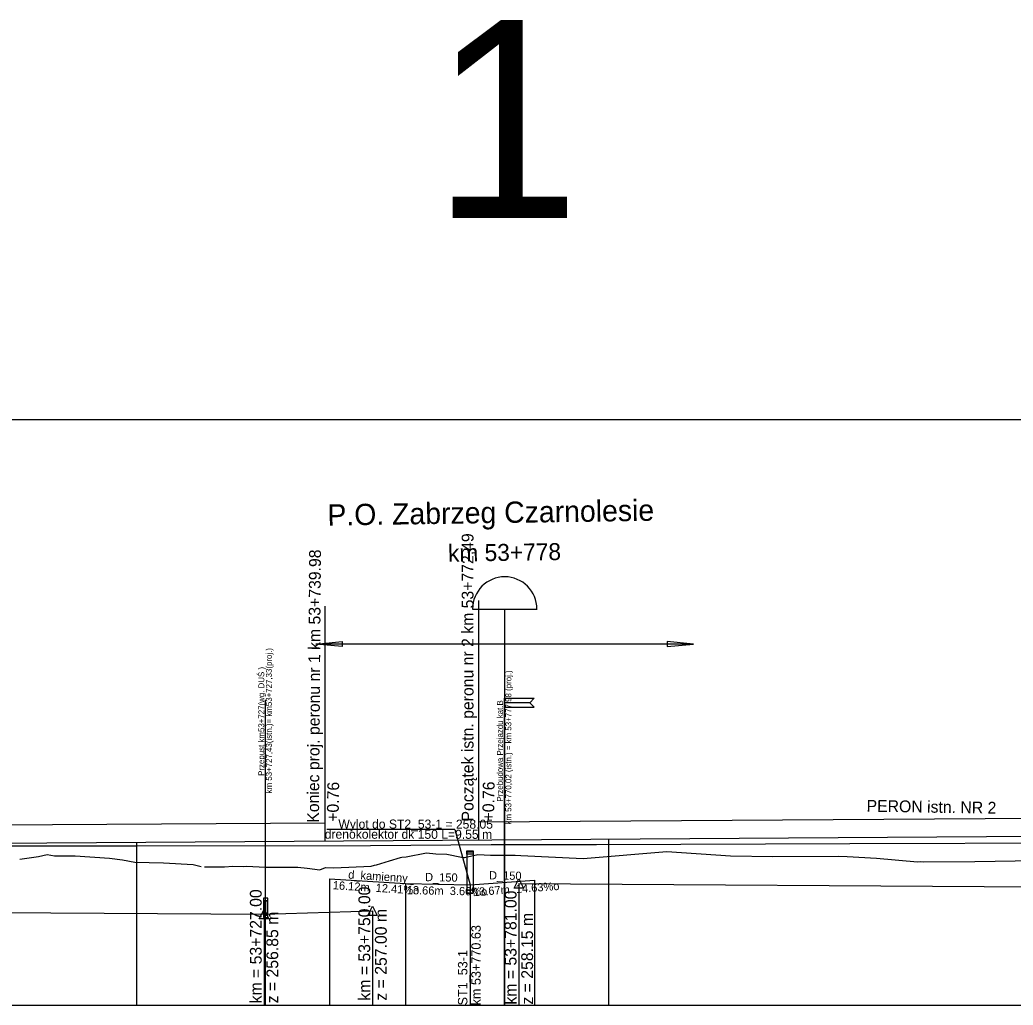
# Model space of a CAD drawing. Extents: x 6445630 to 6518227, y 5499240 to 5511716.
# Drawn here: x 6452906.5 to 6453116.9, y 5509129.7 to 5509338.5 of the extents above; entities that cross this region are included whole.
import ezdxf

# ---------------------------------------------------------------- set-up
doc = ezdxf.new("R2010")
doc.units = 0
for name, color, linetype in [('Default', 7, 'Continuous'), ('TOR_PROF-drenaze', 7, 'Continuous'), ('TOR_PROF-drenokolektory', 7, 'Continuous'), ('TOR_PROF-obiekty+opisy', 7, 'Continuous'), ('TOR_PROF-opisy glowne', 7, 'Continuous'), ('TOR_PROF-opisy pomocnicze', 7, 'Continuous'), ('TOR_PROF-rowy otwarte', 7, 'Continuous'), ('TOR_PROF-studnie i osadniki', 7, 'Continuous'), ('TOR_PROF-tor istniejacy T1', 7, 'Continuous'), ('TOR_PROF-tor projektowany', 7, 'Continuous'), ('TOR_PROF-uklad odniesienia', 7, 'Continuous'), ('TOR_RAMKI-dodatkowe3', 7, 'Continuous'), ('TOR_RAMKI-MASKA WYCIECIA', 7, 'Continuous')]:
    doc.layers.add(name, color=color, linetype=linetype)

msp = doc.modelspace()

# ---------------------------------------------------------------- linework, layer by layer
at = {"layer": 'TOR_PROF-drenaze'}
for points in [[(6452972.07, 5509156.49), (6452988.18, 5509155.49)], [(6453001.85, 5509155.24), (6453015.51, 5509156.24)], [(6452988.18, 5509155.49), (6453001.85, 5509155.24)]]:
    msp.add_lwpolyline(points, dxfattribs=at)
at = {"layer": 'TOR_PROF-drenokolektory'}
for points in [[(6452972.07, 5509156.49), (6452972.07, 5509134.74), (6452972.07, 5509129.74), (6452972.07, 5509129.74)], [(6452972.07, 5509156.49), (6452972.07, 5509134.74), (6452972.07, 5509129.74), (6452972.07, 5509129.74)], [(6453015.51, 5509156.24), (6453015.51, 5509134.74), (6453015.51, 5509129.74), (6453015.51, 5509129.74)], [(6453015.51, 5509156.24), (6453015.51, 5509134.74), (6453015.51, 5509129.74), (6453015.51, 5509129.74)], [(6452988.18, 5509155.49), (6452988.18, 5509134.74), (6452988.18, 5509129.74), (6452988.18, 5509129.74)], [(6452988.18, 5509155.49), (6452988.18, 5509134.74), (6452988.18, 5509129.74), (6452988.18, 5509129.74)], [(6452988.18, 5509155.49), (6452988.18, 5509134.74), (6452988.18, 5509129.74), (6452988.18, 5509129.74)], [(6453001.85, 5509155.24), (6453001.85, 5509134.74), (6453001.85, 5509129.74), (6453001.85, 5509129.74)], [(6453001.85, 5509155.24), (6453001.85, 5509134.74), (6453001.85, 5509129.74), (6453001.85, 5509129.74)], [(6453001.85, 5509155.24), (6453001.85, 5509134.74), (6453001.85, 5509129.74), (6453001.85, 5509129.74)]]:
    msp.add_lwpolyline(points, dxfattribs=at)
at = {"layer": 'TOR_PROF-obiekty+opisy'}
for p, q in [((6453003.7, 5509168.52), (6453003.7, 5509215.5)), ((6452971.19, 5509168.3), (6452971.19, 5509214.29)), ((6453002.38, 5509213.66), (6453009.21, 5509213.66)), ((6453009.21, 5509129.74), (6453009.21, 5509213.66)), ((6453009.21, 5509213.66), (6453016.05, 5509213.66)), ((6453049.21, 5509206.25), (6452969.21, 5509206.25)), ((6452974.79, 5509205.72), (6452969.21, 5509206.25)), ((6453043.64, 5509205.72), (6453049.21, 5509206.25)), ((6452958.54, 5509129.74), (6452958.54, 5509194.42)), ((6453009.19, 5509129.74), (6453009.19, 5509194.76)), ((6453217.79, 5509169.88), (6453003.7, 5509168.52)), ((6453003.7, 5509164.72), (6453003.7, 5509168.52)), ((6452971.19, 5509168.3), (6452771.19, 5509167.03)), ((6452971.19, 5509164.5), (6452971.19, 5509168.3)), ((6452998.67, 5509166.97), (6452971.54, 5509166.97)), ((6452998.67, 5509166.97), (6452971.54, 5509166.97)), ((6452998.67, 5509166.97), (6453001.85, 5509155.24))]:
    msp.add_line(p, q, dxfattribs=at)
for points in [[(6452969.21, 5509206.25), (6452974.79, 5509206.77), (6452974.79, 5509205.72)], [(6453049.21, 5509206.25), (6453043.64, 5509206.77), (6453043.64, 5509205.72)], [(6453015.44, 5509194.76), (6453014.51, 5509193.82), (6453009.19, 5509193.82), (6453009.19, 5509194.76), (6453015.44, 5509194.76)], [(6453015.44, 5509192.88), (6453014.51, 5509193.82), (6453009.19, 5509193.82), (6453009.19, 5509192.88), (6453015.44, 5509192.88)], [(6452959, 5509148.29), (6452959, 5509152.37), (6452958.08, 5509152.37), (6452958.08, 5509148.29), (6452959, 5509148.29)], [(6452958.92, 5509148.83), (6452958.17, 5509148.83), (6452958.17, 5509151.83), (6452958.92, 5509151.83), (6452958.92, 5509148.83)]]:
    msp.add_lwpolyline(points, dxfattribs=at)
for points in [[(6452959, 5509152.37), (6452958.08, 5509152.37), (6452958.08, 5509148.29), (6452959, 5509148.29)], [(6452958.92, 5509151.83), (6452958.17, 5509151.83), (6452958.17, 5509148.83), (6452958.92, 5509148.83)]]:
    msp.add_lwpolyline(points, close=True, dxfattribs=at)
msp.add_arc((6453009.21, 5509213.66), 6.83, 0, 180, dxfattribs=at)
at = {"layer": 'TOR_PROF-opisy pomocnicze'}
for p, q in [((6453012.21, 5509155.49), (6453012.21, 5509129.74)), ((6452981.21, 5509149.74), (6452981.21, 5509129.74)), ((6452958.21, 5509148.99), (6452958.21, 5509129.74))]:
    msp.add_line(p, q, dxfattribs=at)
for points in [[(6453012.21, 5509156.49), (6453013.21, 5509154.49), (6453011.21, 5509154.49)], [(6452958.21, 5509149.99), (6452959.21, 5509147.99), (6452957.21, 5509147.99)], [(6452981.21, 5509150.74), (6452982.21, 5509148.74), (6452980.21, 5509148.74)]]:
    msp.add_lwpolyline(points, close=True, dxfattribs=at)
at = {"layer": 'TOR_PROF-rowy otwarte'}
for p, q in [((6453012.21, 5509155.49), (6453131.21, 5509154.74)), ((6452769.21, 5509150.24), (6452958.21, 5509148.99)), ((6452958.21, 5509148.99), (6452981.21, 5509149.74))]:
    msp.add_line(p, q, dxfattribs=at)
for points in [[(6453012.21, 5509155.49), (6453012.21, 5509134.74), (6453012.21, 5509129.74), (6453012.21, 5509129.74)], [(6452981.21, 5509149.74), (6452981.21, 5509134.74), (6452981.21, 5509129.74), (6452981.21, 5509129.74)], [(6452958.21, 5509148.99), (6452958.21, 5509134.74), (6452958.21, 5509129.74), (6452958.21, 5509129.74)]]:
    msp.add_lwpolyline(points, dxfattribs=at)
at = {"layer": 'TOR_PROF-studnie i osadniki'}
for p, q in [((6453001.2, 5509162.44), (6453001.2, 5509153.44)), ((6453001.2, 5509162.44), (6453002.5, 5509162.44)), ((6453001.2, 5509162.24), (6453002.5, 5509162.24)), ((6453002.5, 5509162.44), (6453002.5, 5509153.44)), ((6453001.2, 5509153.44), (6453002.5, 5509153.44))]:
    msp.add_line(p, q, dxfattribs=at)
for points in [[(6453001.2, 5509162.44), (6453002.5, 5509162.44), (6453002.5, 5509161.74), (6453001.2, 5509161.74)], [(6453001.2, 5509154.14), (6453002.5, 5509154.14), (6453002.5, 5509153.44), (6453001.2, 5509153.44)]]:
    msp.add_lwpolyline(points, close=True, dxfattribs=at)
at = {"layer": 'TOR_PROF-tor istniejacy T1'}
msp.add_lwpolyline([(6453629.63, 5509167.09), (6453583.41, 5509166.84), (6453531.48, 5509166.44), (6453482.03, 5509166.14), (6453429.29, 5509165.74), (6453380.99, 5509165.29), (6453330.75, 5509164.94), (6453285.7, 5509164.54), (6453230.62, 5509164.29), (6453217.77, 5509164.29), (6453187.01, 5509164.19), (6453131.17, 5509164.04), (6453082.36, 5509163.94), (6453028.66, 5509163.69), (6453006.36, 5509163.69), (6452980.75, 5509163.49), (6452931.09, 5509163.44), (6452879.94, 5509163.44)], dxfattribs=at)
at = {"layer": 'TOR_PROF-tor projektowany'}
msp.add_line((6452781.21, 5509163.24), (6454281.21, 5509173.24), dxfattribs=at)
msp.add_line((6452781.21, 5509163.24), (6454281.21, 5509173.24), dxfattribs=at)
for points in [[(6452931.21, 5509164.24), (6452931.21, 5509134.74), (6452931.21, 5509129.74), (6452931.21, 5509129.74)], [(6452931.21, 5509164.24), (6452931.21, 5509134.74), (6452931.21, 5509129.74), (6452931.21, 5509129.74)], [(6453031.21, 5509164.9), (6453031.21, 5509134.74), (6453031.21, 5509129.74), (6453031.21, 5509129.74)], [(6453031.21, 5509164.9), (6453031.21, 5509134.74), (6453031.21, 5509129.74), (6453031.21, 5509129.74)]]:
    msp.add_lwpolyline(points, dxfattribs=at)
at = {"layer": 'TOR_PROF-uklad odniesienia'}
msp.add_line((6452331.21, 5509129.74), (6462731.21, 5509129.74), dxfattribs=at)
at = {"layer": 'TOR_RAMKI-dodatkowe3'}
for p, q in [((6453025.81, 5509160.8), (6453043.53, 5509162.29)), ((6453043.53, 5509162.29), (6453057.04, 5509161.35)), ((6452906.48, 5509160.63), (6452910.4, 5509161.24)), ((6452910.4, 5509161.24), (6452912.28, 5509161.65)), ((6452912.28, 5509161.65), (6452913.84, 5509161.37)), ((6452913.84, 5509161.37), (6452918.19, 5509161.39)), ((6452918.19, 5509161.39), (6452925.48, 5509160.89)), ((6452925.48, 5509160.89), (6452928.25, 5509160.5)), ((6452928.25, 5509160.5), (6452930.85, 5509160.06)), ((6452930.85, 5509160.06), (6452936.91, 5509159.91)), ((6452982.02, 5509159.45), (6452984.77, 5509160.29)), ((6452984.77, 5509160.29), (6452987.14, 5509161.01)), ((6452987.14, 5509161.01), (6452987.44, 5509161.08)), ((6452987.44, 5509161.08), (6452988.29, 5509161.13)), ((6452988.29, 5509161.13), (6452992.63, 5509162.03)), ((6452992.63, 5509162.03), (6452994.58, 5509161.78)), ((6452994.58, 5509161.78), (6452996.95, 5509161.72)), ((6452996.95, 5509161.72), (6453000.06, 5509161.06)), ((6453000.06, 5509161.06), (6453000.26, 5509161.03)), ((6453000.26, 5509161.03), (6453000.68, 5509161.04)), ((6453000.68, 5509161.04), (6453003.5, 5509161.67)), ((6453003.5, 5509161.67), (6453006.22, 5509161.53)), ((6453006.22, 5509161.53), (6453011.42, 5509161.5)), ((6453011.42, 5509161.5), (6453012.59, 5509161.43)), ((6453012.59, 5509161.43), (6453025.81, 5509160.8)), ((6453057.04, 5509161.35), (6453066.04, 5509161.23)), ((6453066.04, 5509161.23), (6453080, 5509161.29)), ((6453080, 5509161.29), (6453081.75, 5509161.22)), ((6453081.75, 5509161.22), (6453087.96, 5509160.88)), ((6453087.96, 5509160.88), (6453096.66, 5509160.11)), ((6453096.66, 5509160.11), (6453097.41, 5509160.14)), ((6453097.41, 5509160.14), (6453097.96, 5509160.09)), ((6453097.96, 5509160.09), (6453108.83, 5509160.2)), ((6453108.83, 5509160.2), (6453121.66, 5509160.35)), ((6452936.91, 5509159.91), (6452943.2, 5509159.51)), ((6452943.2, 5509159.51), (6452944.89, 5509159.12)), ((6452945.56, 5509159.07), (6452949.84, 5509159.04)), ((6452949.84, 5509159.04), (6452951.6, 5509159.17)), ((6452951.6, 5509159.17), (6452953.76, 5509159.14)), ((6452953.76, 5509159.14), (6452954.48, 5509159.18)), ((6452954.48, 5509159.18), (6452958.53, 5509158.95)), ((6452958.53, 5509158.95), (6452965.36, 5509158.95)), ((6452965.36, 5509158.95), (6452967.36, 5509158.74)), ((6452967.36, 5509158.74), (6452970.03, 5509158.42)), ((6452970.03, 5509158.42), (6452971.21, 5509158.91)), ((6452971.21, 5509158.91), (6452973.03, 5509158.83)), ((6452973.03, 5509158.83), (6452980.94, 5509159.21)), ((6452980.94, 5509159.21), (6452981.63, 5509159.36)), ((6452981.63, 5509159.36), (6452982.02, 5509159.45))]:
    msp.add_line(p, q, dxfattribs=at)
at = {"layer": 'TOR_RAMKI-MASKA WYCIECIA'}
msp.add_lwpolyline([(6452263.34, 5508966.75), (6454333.34, 5508966.75), (6454333.34, 5509253.75), (6452263.34, 5509253.75)], close=True, dxfattribs=at)

# ---------------------------------------------------------------- texts
at = {"layer": 'Default'}
for p in [(6452931.09, 5509163.44), (6452980.75, 5509163.49), (6453006.36, 5509163.69), (6453028.66, 5509163.69), (6453082.36, 5509163.94)]:
    msp.add_text('+', height=0.001, dxfattribs=at).set_placement(p)
at = {"layer": 'TOR_PROF-drenaze'}
for s, rotation, p in [('d_kamienny_  ', 356.4488, (6452976.01, 5509156.55)), ('D_150', 358.9518, (6453005.86, 5509156.38)), ('16.12m  12.41%o  ', 356.4488, (6452972.74, 5509154.3)), ('D_150', 358.9518, (6452992.32, 5509156.01)), ('13.67m  14.63%o  ', 4.1857, (6453002.55, 5509152.81)), ('13.66m  3.66%o  ', 358.9518, (6452988.44, 5509153.24))]:
    msp.add_text(s, height=1.75, rotation=rotation, dxfattribs=at).set_placement(p)
at = {"layer": 'TOR_PROF-obiekty+opisy'}
for s, height, rotation, p in [('P.O. Zabrzeg Czarnolesie ', 4.5, 0.8531, (6452971.67, 5509231.34)), ('Początek istn. peronu nr 2 km 53+772,49', 2.5, 90, (6453002.59, 5509168.65)), ('km 53+778', 3.6, 0.8531, (6452997.21, 5509223.69)), ('Koniec proj. peronu nr 1 km 53+739.98', 2.5, 89.574, (6452969.84, 5509168.38)), ('                 km 53+727,43(istn.)= km53+727,33(proj.) ', 1.25, 90, (6452959.86, 5509166.7)), ('                         Przepust km53+727(wg. DUŚ )', 1.25, 90, (6452958.25, 5509166.7)), ('km 53+770,02 (istn.) = km 53+777.98 (proj.)', 1.25, 90, (6453010.61, 5509168.01)), ('Przebudowa Przejazdu kat.B', 1.25, 90, (6453008.82, 5509172.87)), ('+0.76', 2.5, 89.0973, (6452974, 5509168.57)), ('+0.76', 2.5, 89.0973, (6453006.95, 5509168.64)), ('PERON istn. NR 2', 2.5, 359.0973, (6453085.87, 5509170.73))]:
    msp.add_text(s, height=height, rotation=rotation, dxfattribs=at).set_placement(p)
at = {"layer": 'TOR_PROF-opisy glowne'}
for s, height, rotation, p in [('Wylot do ST2_53-1 = 258.05', 1.92, 359.9376, (6452973.96, 5509167.15)), ('drenokolektor dk 150 L=9.55 m ', 1.92, 359.9376, (6452971.07, 5509165)), ('km 53+770.63', 2, 90, (6453004.12, 5509129.67)), ('ST1_53-1', 2, 90, (6453001.3, 5509129.67))]:
    msp.add_text(s, height=height, rotation=rotation, dxfattribs=at).set_placement(p)
at = {"layer": 'TOR_PROF-opisy pomocnicze'}
for s, p in [('km = 53+727.00', (6452957.71, 5509130.11)), ('km = 53+750.00', (6452980.71, 5509130.69)), ('km = 53+781.00', (6453011.71, 5509129.85)), ('z = 257.00 m', (6452984.21, 5509130.69)), ('z = 256.85 m', (6452961.21, 5509130.11)), ('z = 258.15 m', (6453015.21, 5509129.85))]:
    msp.add_text(s, height=2.5, rotation=90, dxfattribs=at).set_placement(p)
at = {"layer": 'TOR_PROF-uklad odniesienia'}
msp.add_text('1', height=42, dxfattribs=at).set_placement((6452993.9, 5509296.49))

doc.saveas('drawing.dxf')
